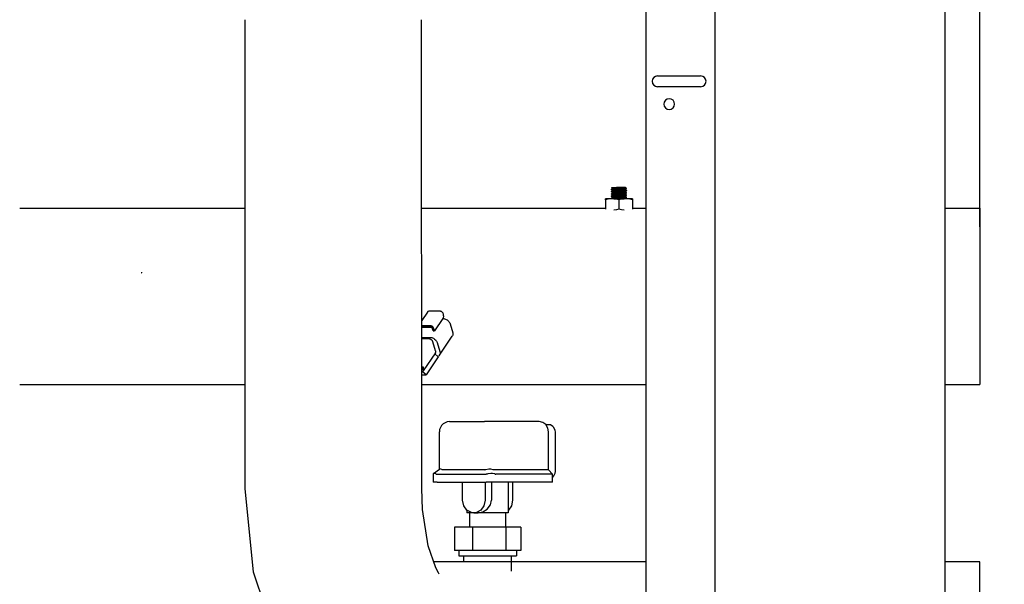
# Model space of a CAD drawing. Extents: x -156717 to 425753, y -51191 to 363295.
# Tile 287 of 502: x 136695 to 137243, y 112310 to 112625. Entities that reach past the tile are written whole.
import ezdxf

# ---------------------------------------------------------------- set-up
doc = ezdxf.new("R2010")
doc.units = 0
doc.header["$LTSCALE"] = 50
doc.layers.get('0').update_dxf_attribs({"linetype": 'CONTINUOUS'})
doc.layers.get('Defpoints').update_dxf_attribs({"linetype": 'CONTINUOUS'})
doc.layers.add('WL570---_TOEVOER', color=3, linetype='CONTINUOUS')
doc.styles.get("Standard").update_dxf_attribs({"font": 'ARIAL.TTF'})
doc.dimstyles.new('ISO-25', dxfattribs={"dimtxt": 2.5, "dimasz": 2.5, "dimexe": 1.25, "dimexo": 0.625, "dimtad": 1, "dimtih": 1, "dimdec": 4, "dimdsep": 46, "dimtxsty": 'Standard', "dimcen": 2.5, "dimadec": 0, "dimazin": 0, "dimtfac": 1, "dimtdec": 4, "dimtmove": 0, "dimatfit": 3, "dimfxl": 0, "dimtvp": 1, "dimtolj": 1, "dimtzin": 0, "dimarcsym": 0})

# ---------------------------------------------------------------- blocks, each defined once
blk = doc.blocks.new('*D159')
at = {"layer": 'Defpoints', "color": 0, "transparency": 16777216}
for p in [(137216.79, 113373.08), (137214.79, 112051.69), (137503.67, 112051.69)]:
    blk.add_point(p, dxfattribs=at)
at = {"layer": 'WL570---_TOEVOER', "color": 0, "lineweight": -2, "transparency": 16777216}
for p, q in [((137248.04, 113373.08), (137566.17, 113373.08)), ((137503.67, 113248.08), (137503.67, 112865.89)), ((137503.67, 112176.69), (137503.67, 112675.66)), ((137246.04, 112051.69), (137566.17, 112051.69))]:
    blk.add_line(p, q, dxfattribs=at)
at = {"layer": 'WL570---_TOEVOER', "color": 0, "transparency": 16777216}
for points in [[(137482.84, 113248.08), (137524.5, 113248.08), (137503.67, 113373.08)], [(137482.84, 112176.69), (137524.5, 112176.69), (137503.67, 112051.69)]]:
    blk.add_solid(points, dxfattribs=at)
at = {"layer": 'WL570---_TOEVOER', "color": 0, "transparency": 16777216, "insert": (137503.67, 112770.77), "char_height": 125, "attachment_point": 5}
blk.add_mtext('\\A1;1321', dxfattribs=at)
blk = doc.blocks.new('*D173')
at = {"layer": 'Defpoints', "color": 0, "transparency": 16777216}
for p in [(137229.41, 113718.57), (135107.6, 113104.68), (137229.41, 112478.13)]:
    blk.add_point(p, dxfattribs=at)
at = {"layer": 'WL570---_TOEVOER', "color": 0, "lineweight": -2, "transparency": 16777216}
for p, q in [((135107.6, 113135.93), (135107.6, 113781.07)), ((137229.41, 112509.38), (137229.41, 113781.07)), ((135232.6, 113718.57), (137104.41, 113718.57))]:
    blk.add_line(p, q, dxfattribs=at)
at = {"layer": 'WL570---_TOEVOER', "color": 0, "transparency": 16777216}
for points in [[(135232.6, 113739.4), (135232.6, 113697.73), (135107.6, 113718.57)], [(137104.41, 113739.4), (137104.41, 113697.73), (137229.41, 113718.57)]]:
    blk.add_solid(points, dxfattribs=at)
at = {"layer": 'WL570---_TOEVOER', "color": 0, "transparency": 16777216, "insert": (136154.15, 113812.61), "char_height": 125, "attachment_point": 5}
blk.add_mtext('\\A1;2122 HT', dxfattribs=at)

msp = doc.modelspace()

# ---------------------------------------------------------------- linework, layer by layer
at = {"color": 3, "linetype": 'Continuous'}
for p, q in [((137209.90915, 113371.37925), (137209.90915, 112132.19862)), ((137209.90915, 113371.37925), (137209.90915, 112132.19862)), ((137043.38486, 113348.07585), (137043.38486, 112132.19862)), ((137081.89048, 112132.19862), (137081.89048, 113348.07585)), ((137049.88582, 112593.46586), (137073.88932, 112593.46586)), ((137073.88932, 112587.46498), (137049.88582, 112587.46498))]:
    msp.add_line(p, q, dxfattribs=at)
at = {"color": 7, "linetype": 'Continuous'}
for p, q in [((136820.19356, 112363.80378), (136820.16811, 112624.77445)), ((136918.50789, 112363.81336), (136918.48244, 112624.78403)), ((137024.19106, 112531.38101), (137024.19106, 112531.40601)), ((137024.19106, 112531.40601), (137024.20515, 112531.40601)), ((137024.22411, 112531.40601), (137024.19106, 112531.38101)), ((137024.19106, 112531.38101), (137024.19222, 112531.37966)), ((137024.20515, 112530.39718), (137024.19106, 112530.38086)), ((137024.19106, 112530.13082), (137024.19106, 112530.38086)), ((137024.19106, 112530.13082), (137024.19106, 112530.38086)), ((137024.19106, 112530.13082), (137024.24749, 112530.16351)), ((137024.20515, 112530.1145), (137024.19106, 112530.13082)), ((137024.20515, 112529.147), (137024.19106, 112529.13068)), ((137024.19106, 112528.88064), (137024.19106, 112529.13068)), ((137024.19106, 112528.88064), (137024.19106, 112529.13068)), ((137024.19106, 112528.88064), (137024.1994, 112528.88318)), ((137024.20515, 112528.86432), (137024.19106, 112528.88064)), ((137024.19222, 112531.37966), (137024.19281, 112531.37898)), ((137024.19281, 112531.37898), (137024.20515, 112531.36468)), ((137024.1994, 112528.88318), (137024.39624, 112528.94315)), ((137024.20515, 112531.36468), (137024.27236, 112531.32574)), ((137024.49509, 112530.56519), (137024.20515, 112530.39718)), ((137024.24782, 112530.41364), (137024.20515, 112530.39718)), ((137024.20515, 112530.1145), (137024.50257, 112529.94216)), ((137024.49509, 112529.315), (137024.20515, 112529.147)), ((137024.24749, 112529.16336), (137024.20515, 112529.147)), ((137024.20515, 112528.86432), (137024.50257, 112528.69198)), ((137024.22411, 112531.40601), (137024.31888, 112531.40601)), ((137024.24749, 112530.16351), (137024.69204, 112530.2291)), ((137024.69204, 112529.22896), (137024.24749, 112529.16336)), ((137024.69301, 112530.47923), (137024.24782, 112530.41364)), ((137024.27236, 112531.32574), (137024.50257, 112531.19234)), ((137024.31841, 112531.40601), (137024.53081, 112531.4048)), ((137024.31888, 112531.40601), (137025.00535, 112531.40601)), ((137024.31888, 112531.40601), (137026.96065, 112531.40601)), ((137024.39624, 112528.94315), (137024.99374, 112529.00583)), ((137024.84284, 112530.76681), (137024.49509, 112530.56519)), ((137024.84284, 112529.51663), (137024.49509, 112529.315)), ((137024.84284, 112528.26645), (137024.49509, 112528.06482)), ((137024.50257, 112531.19234), (137024.85032, 112530.99071)), ((137024.50257, 112529.94216), (137024.85032, 112529.74053)), ((137024.50257, 112528.69198), (137024.85032, 112528.49034)), ((137024.53081, 112531.4048), (137024.76535, 112531.40161)), ((137024.69204, 112530.2291), (137025.53618, 112530.29483)), ((137025.53618, 112529.29469), (137024.69204, 112529.22896)), ((137025.53614, 112530.54487), (137024.69301, 112530.47923)), ((137024.76535, 112531.40161), (137025.00363, 112531.39685)), ((137025.03951, 112530.88093), (137024.84284, 112530.76681)), ((137025.03951, 112529.63075), (137024.84284, 112529.51663)), ((137025.03951, 112528.38057), (137024.84284, 112528.26645)), ((137024.85032, 112530.99071), (137025.03951, 112530.88093)), ((137024.85032, 112529.74053), (137025.03951, 112529.63075)), ((137024.85032, 112528.49034), (137025.03951, 112528.38057)), ((137024.99374, 112529.00583), (137025.91597, 112529.068)), ((137025.00363, 112531.39685), (137025.22969, 112531.39091)), ((137025.00535, 112531.40601), (137026.28844, 112531.40601)), ((137025.07492, 112530.90148), (137025.03951, 112530.88093)), ((137025.07492, 112529.6513), (137025.03951, 112529.63075)), ((137025.07492, 112528.40111), (137025.03951, 112528.38057)), ((137025.07492, 112530.90148), (137025.33799, 112530.96328)), ((137025.07492, 112529.6513), (137025.36494, 112529.71702)), ((137025.07492, 112528.40111), (137025.3655, 112528.46692)), ((137025.22969, 112531.39091), (137025.43483, 112531.38414)), ((137025.33799, 112530.96328), (137025.62467, 112530.99889)), ((137025.36494, 112529.71702), (137026.04562, 112529.78824)), ((137025.3655, 112528.46692), (137026.05802, 112528.5391)), ((137025.43483, 112531.38414), (137025.61483, 112531.37689)), ((137026.70356, 112530.6114), (137025.53614, 112530.54487)), ((137025.53618, 112530.29483), (137026.6944, 112530.36089)), ((137026.6944, 112529.36074), (137025.53618, 112529.29469)), ((137025.61483, 112531.37689), (137025.77026, 112531.36938)), ((137025.62467, 112530.99889), (137026.61096, 112531.05583)), ((137025.77861, 112531.03215), (137025.62467, 112530.99889)), ((137025.77026, 112531.36938), (137025.90497, 112531.36165)), ((137025.92015, 112531.06166), (137025.77861, 112531.03215)), ((137025.90497, 112531.36165), (137026.02494, 112531.3535)), ((137025.91597, 112529.068), (137027.07359, 112529.12999)), ((137027.07359, 112528.12984), (137025.91597, 112528.06785)), ((137026.04804, 112531.08841), (137025.92015, 112531.06166)), ((137026.02494, 112531.3535), (137026.13757, 112531.34434)), ((137026.04562, 112529.78824), (137027.0225, 112529.85945)), ((137026.16466, 112531.11365), (137026.04804, 112531.08841)), ((137026.05802, 112528.5391), (137027.05308, 112528.61127)), ((137026.13757, 112531.34434), (137026.24839, 112531.33328)), ((137026.26996, 112531.13798), (137026.16466, 112531.11365)), ((137026.24839, 112531.33328), (137026.3528, 112531.31982)), ((137026.36154, 112531.16143), (137026.26996, 112531.13798)), ((137026.28844, 112531.40601), (137026.95656, 112531.40601)), ((137026.3528, 112531.31982), (137026.40075, 112531.31198)), ((137026.43818, 112531.18435), (137026.36154, 112531.16143)), ((137026.40075, 112531.31198), (137026.48483, 112531.29301)), ((137026.50104, 112531.20852), (137026.43818, 112531.18435)), ((137026.48483, 112531.29301), (137026.54319, 112531.26537)), ((137026.54119, 112531.23365), (137026.50104, 112531.20852)), ((137026.54319, 112531.26537), (137026.54119, 112531.23365)), ((137026.61096, 112531.05583), (137027.9415, 112531.10992)), ((137026.6944, 112530.36089), (137028.03256, 112530.42673)), ((137028.03256, 112529.42658), (137026.6944, 112529.36074)), ((137028.03308, 112530.67679), (137026.70356, 112530.6114)), ((137028.52987, 112531.39907), (137026.95656, 112531.40601)), ((137027.0225, 112529.85945), (137027.58438, 112529.89506)), ((137027.05308, 112528.61127), (137028.22118, 112528.68345)), ((137027.07359, 112529.12999), (137028.37557, 112529.19285)), ((137028.37557, 112528.1927), (137027.07359, 112528.12984)), ((137027.58438, 112529.89506), (137028.76588, 112529.96628)), ((137027.9415, 112531.10992), (137029.39059, 112531.16104)), ((137028.03256, 112530.42673), (137028.73541, 112530.46013)), ((137028.73541, 112529.45999), (137028.03256, 112529.42658)), ((137028.72868, 112530.70985), (137028.03308, 112530.67679)), ((137028.22118, 112528.68345), (137029.41029, 112528.75562)), ((137028.37557, 112529.19285), (137029.67795, 112529.2557)), ((137029.67795, 112528.25555), (137028.37557, 112528.1927)), ((137029.98335, 112531.38217), (137028.52987, 112531.39907)), ((137030.06362, 112530.77551), (137028.72868, 112530.70985)), ((137028.73541, 112530.46013), (137030.07377, 112530.526)), ((137030.07377, 112529.52585), (137028.73541, 112529.45999)), ((137028.76588, 112529.96628), (137029.89881, 112530.03749)), ((137029.39059, 112531.16104), (137030.73292, 112531.21001)), ((137029.41029, 112528.75562), (137029.95685, 112528.79123)), ((137029.67795, 112529.2557), (137030.85278, 112529.31858)), ((137030.85278, 112528.31843), (137029.67795, 112528.25555)), ((137029.89881, 112530.03749), (137030.83958, 112530.10871)), ((137029.95685, 112528.79123), (137030.88328, 112528.86245)), ((137031.15168, 112531.3582), (137029.98335, 112531.38217)), ((137031.21555, 112530.84107), (137030.06362, 112530.77551)), ((137030.07377, 112530.526), (137031.22448, 112530.5916)), ((137031.22448, 112529.59146), (137030.07377, 112529.52585)), ((137030.73292, 112531.21001), (137031.67799, 112531.2547)), ((137030.83958, 112530.10871), (137031.46897, 112530.17992)), ((137030.85278, 112529.31858), (137031.78329, 112529.38149)), ((137031.78329, 112528.38134), (137030.85278, 112528.31843)), ((137030.88328, 112528.86245), (137031.49278, 112528.93366)), ((137031.87343, 112531.32907), (137031.15168, 112531.3582)), ((137032.06109, 112530.90646), (137031.21555, 112530.84107)), ((137031.22368, 112528.09119), (137032.06817, 112528.15676)), ((137031.22448, 112530.5916), (137032.06966, 112530.65727)), ((137032.06966, 112529.65713), (137031.22448, 112529.59146)), ((137031.46897, 112530.17992), (137031.69041, 112530.2353)), ((137031.49278, 112528.93366), (137031.69041, 112528.98511)), ((137031.67799, 112531.2547), (137032.07241, 112531.2957)), ((137031.69041, 112530.2353), (137031.72582, 112530.25584)), ((137031.69041, 112528.98511), (137031.72582, 112529.00566)), ((137031.72582, 112530.25584), (137031.91501, 112530.36562)), ((137031.9225, 112530.14172), (137031.72582, 112530.25584)), ((137031.72582, 112529.00566), (137031.91501, 112529.11544)), ((137031.9225, 112528.89154), (137031.72582, 112529.00566)), ((137031.78329, 112529.38149), (137032.37116, 112529.44354)), ((137032.37116, 112528.44339), (137031.78329, 112528.38134)), ((137032.07386, 112531.30412), (137031.87343, 112531.32907)), ((137031.91501, 112530.36562), (137032.26276, 112530.56725)), ((137031.91501, 112529.11544), (137032.26276, 112529.31707)), ((137032.27024, 112529.94009), (137031.9225, 112530.14172)), ((137032.27024, 112528.68991), (137031.9225, 112528.89154)), ((137032.51702, 112530.97303), (137032.06109, 112530.90646)), ((137032.06817, 112528.15676), (137032.51737, 112528.22272)), ((137032.06966, 112530.65727), (137032.51799, 112530.72327)), ((137032.51799, 112529.72312), (137032.06966, 112529.65713)), ((137032.07241, 112531.2957), (137032.07386, 112531.30412)), ((137032.27024, 112531.19028), (137032.07387, 112531.30412)), ((137032.26276, 112530.56725), (137032.56018, 112530.73959)), ((137032.26276, 112529.31707), (137032.56018, 112529.48941)), ((137032.26276, 112528.06689), (137032.56018, 112528.23923)), ((137032.56018, 112531.02227), (137032.27024, 112531.19028)), ((137032.56018, 112529.77209), (137032.27024, 112529.94009)), ((137032.56018, 112528.52191), (137032.27024, 112528.68991)), ((137032.37116, 112529.44354), (137032.56018, 112529.48941)), ((137032.56596, 112528.50304), (137032.37116, 112528.44339)), ((137032.57428, 112531.00595), (137032.51702, 112530.97303)), ((137032.51737, 112528.22272), (137032.56018, 112528.23923)), ((137032.51799, 112530.72327), (137032.56018, 112530.73959)), ((137032.57428, 112529.75577), (137032.51799, 112529.72312)), ((137032.56018, 112531.02227), (137032.57428, 112531.00595)), ((137032.56018, 112530.73959), (137032.57428, 112530.75591)), ((137032.56018, 112529.77209), (137032.57428, 112529.75577)), ((137032.56018, 112529.48941), (137032.57428, 112529.50573)), ((137032.56018, 112528.52191), (137032.57428, 112528.50559)), ((137032.56018, 112528.23923), (137032.57428, 112528.25555)), ((137032.57428, 112528.50559), (137032.56596, 112528.50304)), ((137032.57428, 112530.75591), (137032.57428, 112531.00595)), ((137032.57428, 112530.75591), (137032.57428, 112531.00595)), ((137032.57428, 112529.50573), (137032.57428, 112529.75577)), ((137032.57428, 112529.50573), (137032.57428, 112529.75577)), ((137032.57428, 112528.25555), (137032.57428, 112528.50559)), ((137032.57428, 112528.25555), (137032.57428, 112528.50559)), ((137023.76041, 112525.05508), (137020.89884, 112525.05508)), ((137020.89884, 112524.55501), (137020.89884, 112525.05508)), ((137022.34092, 112524.87768), (137020.89884, 112524.55501)), ((137020.89884, 112524.55501), (137020.89884, 112519.25504)), ((137023.76041, 112525.05508), (137022.34092, 112524.87768)), ((137025.5211, 112525.05508), (137023.76041, 112525.05508)), ((137024.20515, 112527.89682), (137024.19106, 112527.8805)), ((137024.19106, 112527.63046), (137024.19106, 112527.8805)), ((137024.19106, 112527.63046), (137024.19106, 112527.8805)), ((137024.19106, 112527.63046), (137024.24826, 112527.66337)), ((137024.20515, 112527.61414), (137024.19106, 112527.63046)), ((137024.20515, 112526.64664), (137024.19106, 112526.63031)), ((137024.19106, 112526.38028), (137024.19106, 112526.63031)), ((137024.19106, 112526.38028), (137024.19106, 112526.63031)), ((137024.19106, 112526.38028), (137024.24801, 112526.41311)), ((137024.20515, 112526.36395), (137024.19106, 112526.38028)), ((137024.19106, 112525.38013), (137024.20515, 112525.39645)), ((137024.19106, 112525.05508), (137024.19106, 112525.38013)), ((137024.49509, 112528.06482), (137024.20515, 112527.89682)), ((137024.39624, 112527.94301), (137024.20515, 112527.89682)), ((137024.20515, 112527.61414), (137024.50257, 112527.4418)), ((137024.49509, 112526.81464), (137024.20515, 112526.64664)), ((137024.24826, 112526.66322), (137024.20515, 112526.64664)), ((137024.20515, 112526.36395), (137024.50257, 112526.19161)), ((137024.49509, 112525.56446), (137024.20515, 112525.39645)), ((137024.20515, 112525.39645), (137024.54327, 112525.46228)), ((137024.24801, 112526.41311), (137024.69897, 112526.47925)), ((137024.24826, 112527.66337), (137024.70368, 112527.7299)), ((137024.70368, 112526.72975), (137024.24826, 112526.66322)), ((137024.99374, 112528.00569), (137024.39624, 112527.94301)), ((137024.84284, 112527.01627), (137024.49509, 112526.81464)), ((137024.84284, 112525.76608), (137024.49509, 112525.56446)), ((137024.50257, 112527.4418), (137024.85032, 112527.24016)), ((137024.50257, 112526.19161), (137024.85032, 112525.98998)), ((137024.54327, 112525.46228), (137025.32707, 112525.53015)), ((137024.69897, 112526.47925), (137025.54452, 112526.54482)), ((137024.70368, 112527.7299), (137025.54787, 112527.79522)), ((137025.54787, 112526.79508), (137024.70368, 112526.72975)), ((137025.03951, 112527.13039), (137024.84284, 112527.01627)), ((137025.03951, 112525.8802), (137024.84284, 112525.76608)), ((137024.85032, 112527.24016), (137025.03951, 112527.13039)), ((137024.85032, 112525.98998), (137025.03951, 112525.8802)), ((137025.91597, 112528.06785), (137024.99374, 112528.00569)), ((137025.07492, 112527.15093), (137025.03951, 112527.13039)), ((137025.07492, 112525.90075), (137025.03951, 112525.8802)), ((137025.07492, 112527.15093), (137025.11571, 112527.16776)), ((137025.07492, 112525.90075), (137025.44198, 112525.97687)), ((137025.11571, 112527.16776), (137025.54866, 112527.23994)), ((137025.32707, 112525.53015), (137026.46296, 112525.59802)), ((137025.44198, 112525.97687), (137026.18431, 112526.04904)), ((137025.5211, 112525.05508), (137031.24423, 112525.05508)), ((137026.94052, 112524.87769), (137025.5211, 112525.05508)), ((137025.54452, 112526.54482), (137026.7124, 112526.61127)), ((137025.54787, 112527.79522), (137026.70533, 112527.86109)), ((137026.70533, 112526.86094), (137025.54787, 112526.79508)), ((137025.54866, 112527.23994), (137026.35043, 112527.31211)), ((137026.18431, 112526.04904), (137027.21274, 112526.12122)), ((137026.35043, 112527.31211), (137027.41669, 112527.38429)), ((137026.46296, 112525.59802), (137027.82002, 112525.66589)), ((137026.70533, 112527.86109), (137028.03785, 112527.92662)), ((137028.03785, 112526.92647), (137026.70533, 112526.86094)), ((137026.7124, 112526.61127), (137028.03939, 112526.67651)), ((137028.38267, 112524.55501), (137026.94052, 112524.87769)), ((137027.21274, 112526.12122), (137028.39344, 112526.19339)), ((137027.41669, 112527.38429), (137028.60867, 112527.45646)), ((137027.82002, 112525.66589), (137029.2419, 112525.73375)), ((137028.03785, 112527.92662), (137028.72855, 112527.95944)), ((137028.72855, 112526.9593), (137028.03785, 112526.92647)), ((137028.03939, 112526.67651), (137028.7276, 112526.70921)), ((137029.82475, 112524.87768), (137028.38267, 112524.55501)), ((137028.38267, 112524.55501), (137028.38267, 112519.25504)), ((137028.39344, 112526.19339), (137029.57273, 112526.26557)), ((137028.60867, 112527.45646), (137029.77123, 112527.52864)), ((137028.7276, 112526.70921), (137030.05849, 112526.77466)), ((137028.72855, 112527.95944), (137030.05566, 112528.0247)), ((137030.05566, 112527.02455), (137028.72855, 112526.9593)), ((137029.2419, 112525.73375), (137030.56477, 112525.80162)), ((137029.57273, 112526.26557), (137030.59714, 112526.33774)), ((137029.77123, 112527.52864), (137030.75308, 112527.60082)), ((137031.24423, 112525.05508), (137029.82475, 112524.87768)), ((137030.05566, 112528.0247), (137031.22368, 112528.09119)), ((137031.22368, 112527.09104), (137030.05566, 112527.02455)), ((137030.05849, 112526.77466), (137031.21818, 112526.84065)), ((137030.56477, 112525.80162), (137031.63622, 112525.86949)), ((137030.59714, 112526.33774), (137031.33335, 112526.40992)), ((137030.75308, 112527.60082), (137031.42644, 112527.67299)), ((137031.21818, 112526.84065), (137032.06229, 112526.90599)), ((137032.06817, 112527.15662), (137031.22368, 112527.09104)), ((137033.00493, 112525.05508), (137031.24423, 112525.05508)), ((137031.33335, 112526.40992), (137031.68555, 112526.4821)), ((137031.42644, 112527.67299), (137031.69041, 112527.73493)), ((137031.63622, 112525.86949), (137032.33281, 112525.93736)), ((137031.68555, 112526.4821), (137031.69041, 112526.48475)), ((137031.69041, 112527.73493), (137031.72582, 112527.75548)), ((137031.69041, 112526.48475), (137031.72582, 112526.5053)), ((137031.72582, 112527.75548), (137031.91501, 112527.86525)), ((137031.9225, 112527.64136), (137031.72582, 112527.75548)), ((137031.72582, 112526.5053), (137031.91501, 112526.61507)), ((137031.9225, 112526.39118), (137031.72582, 112526.5053)), ((137031.91501, 112527.86525), (137032.26276, 112528.06689)), ((137031.91501, 112526.61507), (137032.26276, 112526.81671)), ((137032.27024, 112527.43973), (137031.9225, 112527.64136)), ((137032.27024, 112526.18955), (137031.9225, 112526.39118)), ((137032.06229, 112526.90599), (137032.51716, 112526.97248)), ((137032.51737, 112527.22258), (137032.06817, 112527.15662)), ((137032.26276, 112526.81671), (137032.56018, 112526.98905)), ((137032.56018, 112527.27173), (137032.27024, 112527.43973)), ((137032.56018, 112526.02154), (137032.27024, 112526.18955)), ((137032.33281, 112525.93736), (137032.56547, 112526.00275)), ((137032.51716, 112526.97248), (137032.56018, 112526.98905)), ((137032.57428, 112527.2554), (137032.51737, 112527.22258)), ((137032.56018, 112527.27173), (137032.57428, 112527.2554)), ((137032.56018, 112526.98905), (137032.57428, 112527.00537)), ((137032.56018, 112526.02154), (137032.57428, 112526.00522)), ((137032.56547, 112526.00275), (137032.57428, 112526.00522)), ((137032.57428, 112527.00537), (137032.57428, 112527.2554)), ((137032.57428, 112527.00537), (137032.57428, 112527.2554)), ((137032.57428, 112525.75519), (137032.57428, 112526.00522)), ((137032.57428, 112525.75519), (137032.57428, 112526.00522)), ((137032.57428, 112525.05508), (137032.57428, 112525.75519)), ((137032.57428, 112525.05508), (137032.57428, 112525.75519)), ((137035.86649, 112525.05508), (137033.00493, 112525.05508)), ((137034.42435, 112524.87769), (137033.00493, 112525.05508)), ((137035.86649, 112524.55501), (137034.42435, 112524.87769)), ((137035.86649, 112525.05508), (137035.86649, 112524.55501)), ((137035.86649, 112524.55501), (137035.86649, 112519.25504)), ((136694.56027, 112519.90513), (136820.17834, 112519.90513)), ((136918.49267, 112519.90513), (137020.89884, 112519.90513)), ((137026.94052, 112518.93236), (137025.5211, 112518.75497)), ((137028.38267, 112519.25504), (137026.94052, 112518.93236)), ((137029.82475, 112518.93237), (137028.38267, 112519.25504)), ((137031.24423, 112518.75497), (137029.82475, 112518.93237)), ((137035.86649, 112519.90513), (137043.38486, 112519.90513)), ((137209.90915, 112519.90513), (137229.41199, 112519.90513)), ((137229.41199, 112519.90513), (137229.41199, 112500.90236)), ((137229.41199, 112500.90236), (137229.41199, 112470.74797)), ((136762.50179, 112483.74689), (136762.56607, 112483.80239)), ((136762.56607, 112483.80239), (136762.62404, 112483.93849)), ((136762.62404, 112483.93849), (136762.64351, 112484.13984)), ((137229.41199, 112470.74797), (137229.41199, 112440.59357)), ((136922.16973, 112462.3509), (136921.94577, 112462.24464)), ((136922.42733, 112462.40521), (136922.16973, 112462.3509)), ((136922.56527, 112462.41206), (136922.42733, 112462.40521)), ((136928.81506, 112462.41206), (136922.56527, 112462.41206)), ((136928.9571, 112462.40521), (136928.81506, 112462.41206)), ((136929.24722, 112462.3509), (136928.9571, 112462.40521)), ((136929.5348, 112462.24464), (136929.24722, 112462.3509)), ((136921.69789, 112462.00468), (136918.49877, 112457.28939)), ((136921.76523, 112462.09108), (136921.69788, 112462.00467)), ((136921.94577, 112462.24464), (136921.76523, 112462.09108)), ((136930.27626, 112458.38944), (136925.58321, 112451.47217)), ((136929.80727, 112462.09108), (136929.5348, 112462.24464)), ((136929.93408, 112461.99859), (136929.80727, 112462.09108)), ((136930.16192, 112461.78723), (136929.93408, 112461.99859)), ((136930.34724, 112461.54857), (136930.16192, 112461.78723)), ((136930.46398, 112458.66613), (136930.27626, 112458.38944)), ((136930.27626, 112458.38944), (136930.75175, 112458.35687)), ((136930.48194, 112461.29303), (136930.34724, 112461.54857)), ((136930.68461, 112459.83556), (136930.46398, 112458.66613)), ((136930.52838, 112461.1624), (136930.48194, 112461.29303)), ((136930.6443, 112460.77516), (136930.52838, 112461.1624)), ((136930.68942, 112460.58147), (136930.6443, 112460.77516)), ((136930.68461, 112459.83556), (136930.71245, 112460.04467)), ((136930.71455, 112460.37071), (136930.68942, 112460.58147)), ((136930.71245, 112460.04467), (136930.71921, 112460.26216)), ((136930.71921, 112460.26216), (136930.71455, 112460.37071)), ((136930.75175, 112458.35687), (136931.23612, 112458.25989)), ((136931.23612, 112458.25989), (136931.71854, 112458.10067)), ((136931.71854, 112458.10067), (136932.18824, 112457.88277)), ((136932.18824, 112457.88277), (136932.63473, 112457.61105)), ((136932.63473, 112457.61105), (136932.84613, 112457.45686)), ((136932.84613, 112457.45686), (136933.23933, 112457.11614)), ((136933.23933, 112457.11614), (136933.58583, 112456.73872)), ((136923.37112, 112454.38803), (136918.49906, 112454.38803)), ((136923.55816, 112453.7632), (136918.49912, 112453.7632)), ((136919.04592, 112453.409), (136918.63861, 112453.409)), ((136919.28622, 112453.7632), (136919.04592, 112453.409)), ((136924.26513, 112453.409), (136919.04592, 112453.409)), ((136920.16038, 112453.409), (136920.05435, 112453.7632)), ((136923.51315, 112454.38118), (136923.37112, 112454.38803)), ((136923.80327, 112454.32686), (136923.51315, 112454.38118)), ((136923.72384, 112453.74504), (136923.55816, 112453.7632)), ((136923.89077, 112453.69163), (136923.72384, 112453.74504)), ((136924.09085, 112454.22061), (136923.80327, 112454.32686)), ((136924.04923, 112453.60606), (136923.89077, 112453.69163)), ((136924.12238, 112453.55271), (136924.04923, 112453.60606)), ((136924.36333, 112454.06705), (136924.09085, 112454.22061)), ((136924.25119, 112453.42874), (136924.12238, 112453.55271)), ((136924.26513, 112453.409), (136924.25119, 112453.42874)), ((136924.3506, 112453.2879), (136924.26513, 112453.409)), ((136924.41482, 112453.13837), (136924.3506, 112453.2879)), ((136924.49014, 112453.97455), (136924.36333, 112454.06705)), ((136924.91359, 112451.47217), (136924.41482, 112453.13837)), ((136924.71797, 112453.7632), (136924.49014, 112453.97455)), ((136924.90329, 112453.52454), (136924.71797, 112453.7632)), ((136925.038, 112453.269), (136924.90329, 112453.52454)), ((136924.91359, 112451.47217), (136925.58321, 112451.47217)), ((136925.08444, 112453.13837), (136925.038, 112453.269)), ((136925.58321, 112451.47217), (136925.08444, 112453.13837)), ((136933.58583, 112456.73872), (136933.8779, 112456.33304)), ((136933.8779, 112456.33304), (136934.10901, 112455.90816)), ((136934.10901, 112455.90816), (136934.27401, 112455.47358)), ((136934.27401, 112455.47358), (136935.77032, 112450.47496)), ((136918.49969, 112447.87519), (136923.14282, 112447.87519)), ((136922.49938, 112447.04208), (136918.49977, 112447.04208)), ((136922.64854, 112447.03639), (136922.49938, 112447.04208)), ((136922.95299, 112446.9911), (136922.64854, 112447.03639)), ((136923.25868, 112446.90175), (136922.95299, 112446.9911)), ((136923.14282, 112447.87519), (136923.61831, 112447.84262)), ((136923.55725, 112446.77077), (136923.25868, 112446.90175)), ((136923.84058, 112446.60175), (136923.55725, 112446.77077)), ((136923.61831, 112447.84262), (136924.10268, 112447.74564)), ((136923.97409, 112446.50437), (136923.84058, 112446.60175)), ((136924.22024, 112446.28721), (136923.97409, 112446.50437)), ((136924.10268, 112447.74564), (136924.5851, 112447.58643)), ((136924.43305, 112446.04519), (136924.22024, 112446.28721)), ((136924.60672, 112445.78491), (136924.43305, 112446.04519)), ((136924.5851, 112447.58643), (136925.0548, 112447.36852)), ((136925.0548, 112447.36852), (136925.50129, 112447.0968)), ((136925.50129, 112447.0968), (136925.71269, 112446.94262)), ((136925.71269, 112446.94262), (136926.10588, 112446.60189)), ((136926.10588, 112446.60189), (136926.45239, 112446.22447)), ((136926.45239, 112446.22447), (136926.74446, 112445.81879)), ((136928.40873, 112437.9954), (136935.54217, 112448.50965)), ((136935.71903, 112448.8324), (136935.52982, 112448.49167)), ((136935.52982, 112448.49167), (136935.54216, 112448.50964)), ((136935.83957, 112449.20981), (136935.71903, 112448.8324)), ((136935.77032, 112450.47496), (136935.86551, 112450.04037)), ((136935.88877, 112449.61549), (136935.83957, 112449.20981)), ((136935.86551, 112450.04037), (136935.88877, 112449.61549)), ((136924.73652, 112445.51347), (136924.60672, 112445.78491)), ((136924.7838, 112445.37588), (136924.73652, 112445.51347)), ((136926.28012, 112440.37726), (136924.7838, 112445.37588)), ((136926.31443, 112440.24335), (136926.28012, 112440.37726)), ((136926.74446, 112445.81879), (136926.97557, 112445.39391)), ((136926.97557, 112445.39391), (136927.14056, 112444.95933)), ((136927.14056, 112444.95933), (136928.63688, 112439.96071)), ((137229.41199, 112440.59357), (137229.41199, 112421.5908)), ((136926.14975, 112439.25423), (136919.39175, 112429.29336)), ((136927.72407, 112437.04485), (136920.96607, 112427.08398)), ((136927.47706, 112437.25093), (136925.76161, 112438.68214)), ((136926.14975, 112439.25424), (136926.22214, 112439.37732)), ((136926.22214, 112439.37732), (136926.27061, 112439.48767)), ((136926.27061, 112439.48767), (136926.33284, 112439.7249)), ((136926.34758, 112439.97898), (136926.31443, 112440.24335)), ((136926.33284, 112439.7249), (136926.34758, 112439.97898)), ((136927.83871, 112437.4409), (136927.47706, 112437.25093)), ((136927.72407, 112437.04485), (136927.47706, 112437.25093)), ((136928.14874, 112437.68676), (136927.83871, 112437.4409)), ((136928.40872, 112437.99539), (136928.14874, 112437.68676)), ((136928.58777, 112438.32323), (136928.40872, 112437.99539)), ((136928.70703, 112438.69972), (136928.58777, 112438.32323)), ((136928.63688, 112439.96071), (136928.73186, 112439.52764)), ((136928.75541, 112439.10418), (136928.70703, 112438.69972)), ((136928.73186, 112439.52764), (136928.75541, 112439.10418)), ((136919.05026, 112430.82377), (136918.50143, 112430.01483)), ((136919.07517, 112430.86279), (136919.05026, 112430.82377)), ((136919.15566, 112431.04122), (136919.07517, 112430.86279)), ((136919.14804, 112431.66605), (136919.52212, 112430.41639)), ((136919.14804, 112431.66605), (136919.19265, 112431.44905)), ((136919.19522, 112431.23864), (136919.15566, 112431.04122)), ((136919.19265, 112431.44905), (136919.19522, 112431.23864)), ((136919.39175, 112429.29337), (136919.46414, 112429.41644)), ((136919.46414, 112429.41644), (136919.51261, 112429.5268)), ((136919.51261, 112429.5268), (136919.57484, 112429.76402)), ((136919.55643, 112430.28248), (136919.52212, 112430.41639)), ((136919.58958, 112430.0181), (136919.55643, 112430.28248)), ((136919.57484, 112429.76402), (136919.58958, 112430.0181)), ((136918.50172, 112427.08398), (136920.96607, 112427.08398)), ((136918.83816, 112428.85931), (136918.95445, 112428.91202)), ((136920.96607, 112427.08398), (136918.83816, 112428.85931)), ((136918.95445, 112428.91202), (136919.16267, 112429.04622)), ((136919.16267, 112429.04622), (136919.33404, 112429.21582)), ((136919.33404, 112429.21582), (136919.39175, 112429.29337)), ((136694.56027, 112421.5908), (136820.18792, 112421.5908)), ((136918.50225, 112421.5908), (137043.38486, 112421.5908)), ((137209.90915, 112421.5908), (137229.41199, 112421.5908)), ((136928.48297, 112396.52707), (136928.34155, 112395.23696)), ((136929.57525, 112398.85127), (136928.48297, 112396.52707)), ((136930.46664, 112399.76044), (136929.57525, 112398.85127)), ((136932.68996, 112400.8494), (136930.46664, 112399.76044)), ((136933.90458, 112400.9878), (136932.68996, 112400.8494)), ((136933.90458, 112400.9878), (136953.54678, 112400.9878)), ((136933.90458, 112400.9878), (136953.54678, 112400.9878)), ((136964.32842, 112400.9878), (136953.54678, 112400.9878)), ((136983.97061, 112400.9878), (136964.32842, 112400.9878)), ((136985.93522, 112400.55004), (136983.97061, 112400.9878)), ((136987.60073, 112399.30342), (136985.93522, 112400.55004)), ((136988.71358, 112397.43771), (136987.60073, 112399.30342)), ((136989.3793, 112399.23754), (136987.64002, 112399.23754)), ((136989.10437, 112395.23696), (136988.71358, 112397.43771)), ((136990.17399, 112399.13724), (136989.3793, 112399.23754)), ((136991.60597, 112398.36474), (136990.17399, 112399.13724)), ((136992.17146, 112397.73128), (136991.60597, 112398.36474)), ((136992.86106, 112396.12717), (136992.17146, 112397.73128)), ((136928.34155, 112374.6175), (136928.34155, 112395.23696)), ((136989.10437, 112374.2339), (136989.10437, 112395.23696)), ((136992.9506, 112395.23696), (136992.86106, 112396.12717)), ((136992.9506, 112373.23375), (136992.9506, 112395.23696)), ((136925.02488, 112372.11713), (136928.34155, 112374.58608)), ((136928.34155, 112374.58608), (136928.38376, 112374.6175)), ((136928.69421, 112374.63622), (136928.37552, 112374.61137)), ((136929.67635, 112374.37022), (136928.69421, 112374.63622)), ((136954.29208, 112374.37022), (136955.95399, 112374.63622)), ((136955.95399, 112374.63622), (136956.75156, 112374.63622)), ((136956.75156, 112374.63622), (136958.09222, 112374.37022)), ((136925.01665, 112372.111), (136924.98267, 112372.04352)), ((136924.98268, 112372.04329), (136924.98268, 112371.86985)), ((136924.98268, 112371.86985), (136924.98268, 112367.23288)), ((136925.33533, 112372.13586), (136925.01665, 112372.111)), ((136926.31748, 112371.86985), (136925.33533, 112372.13586)), ((136926.31748, 112371.86985), (136926.59174, 112371.79342)), ((136926.59174, 112371.79342), (136926.87948, 112371.7484)), ((136926.87948, 112371.7484), (136927.18037, 112371.73353)), ((136927.18037, 112371.73353), (136954.41159, 112371.73353)), ((136929.67635, 112374.37022), (136929.95062, 112374.29378)), ((136929.95062, 112374.29378), (136930.23836, 112374.24876)), ((136930.23836, 112374.24876), (136930.53924, 112374.2339)), ((136953.30633, 112374.2339), (136930.53924, 112374.2339)), ((136953.30633, 112374.2339), (136953.62061, 112374.24876)), ((136953.62061, 112374.24876), (136953.94893, 112374.29378)), ((136953.94893, 112374.29378), (136954.29208, 112374.37022)), ((136954.72587, 112371.7484), (136954.41159, 112371.73353)), ((136955.05419, 112371.79342), (136954.72587, 112371.7484)), ((136955.39734, 112371.86985), (136955.05419, 112371.79342)), ((136957.05925, 112372.13586), (136955.39734, 112371.86985)), ((136957.85682, 112372.13586), (136957.05925, 112372.13586)), ((136959.19748, 112371.86985), (136957.85682, 112372.13586)), ((136958.09222, 112374.37022), (136958.31629, 112374.29378)), ((136958.31629, 112374.29378), (136958.51198, 112374.24876)), ((136958.51198, 112374.24876), (136958.68053, 112374.2339)), ((136989.10437, 112374.2339), (136958.68053, 112374.2339)), ((136959.19748, 112371.86985), (136959.42155, 112371.79342)), ((136959.42155, 112371.79342), (136959.61724, 112371.7484)), ((136959.61724, 112371.7484), (136959.78579, 112371.73353)), ((136991.33644, 112371.73353), (136959.78579, 112371.73353)), ((136991.33644, 112371.73353), (136989.10437, 112374.2339)), ((136991.33644, 112367.23288), (136991.33644, 112371.73353)), ((136991.33644, 112369.96057), (136991.60597, 112370.10597)), ((136991.60597, 112370.10597), (136992.17146, 112370.73943)), ((136992.17146, 112370.73943), (136992.86106, 112372.34354)), ((136992.86106, 112372.34354), (136992.9506, 112373.23375)), ((136824.73452, 112317.1738), (136820.19356, 112363.80378)), ((136918.9686, 112352.10369), (136918.50789, 112363.81336)), ((136927.18037, 112367.23288), (136924.98263, 112367.23288)), ((136927.18037, 112367.23288), (136954.41159, 112367.23288)), ((136941.30704, 112357.23142), (136941.30704, 112367.23288)), ((136953.80662, 112367.23288), (136953.80662, 112357.23142)), ((136959.78579, 112367.23288), (136954.41159, 112367.23288)), ((136957.35645, 112367.23288), (136957.35645, 112357.23142)), ((136966.72081, 112367.23288), (136959.78579, 112367.23288)), ((136966.72081, 112367.23288), (136966.72081, 112350.2304)), ((136969.13122, 112367.23288), (136966.72081, 112367.23288)), ((136991.33644, 112367.23288), (136969.13122, 112367.23288)), ((136969.13122, 112367.23288), (136969.13122, 112357.23142)), ((136941.92597, 112354.19379), (136941.30704, 112357.23142)), ((136943.66015, 112351.7578), (136941.92597, 112354.19379)), ((136953.1877, 112354.19379), (136951.45351, 112351.7578)), ((136953.80662, 112357.23142), (136953.1877, 112354.19379)), ((136955.02582, 112352.34122), (136956.76564, 112354.67302)), ((136956.76564, 112354.67302), (136957.35645, 112357.23142)), ((136968.51229, 112354.19379), (136966.77811, 112351.7578)), ((136969.13122, 112357.23142), (136968.51229, 112354.19379)), ((136922.17159, 112331.91822), (136918.9686, 112352.10369)), ((136946.16612, 112350.40593), (136943.66015, 112351.7578)), ((136943.71745, 112351.72689), (136943.71745, 112350.2304)), ((136945.21767, 112350.2304), (136943.71746, 112350.2304)), ((136945.21767, 112350.2304), (136945.21767, 112342.22923)), ((136947.55683, 112350.2304), (136945.21767, 112350.2304)), ((136947.55683, 112350.2304), (136946.16612, 112350.40593)), ((136948.94754, 112350.40593), (136947.55683, 112350.2304)), ((136947.55683, 112350.2304), (136950.03581, 112350.2304)), ((136951.45351, 112351.7578), (136948.94754, 112350.40593)), ((136950.03581, 112350.2304), (136952.56679, 112350.76196)), ((136965.22059, 112350.2304), (136950.03581, 112350.2304)), ((136952.56679, 112350.76196), (136955.02582, 112352.34122)), ((136965.22059, 112350.2304), (136965.22059, 112342.22923)), ((136966.7208, 112350.2304), (136965.22059, 112350.2304)), ((136966.77811, 112351.7578), (136966.72081, 112351.72689)), ((136936.77029, 112342.22923), (136936.77029, 112329.22734)), ((136946.89192, 112342.22923), (136936.77029, 112342.22923)), ((136965.34076, 112342.22923), (136946.89192, 112342.22923)), ((136946.89192, 112342.22923), (136946.89192, 112329.22734)), ((136973.66797, 112342.22923), (136965.34076, 112342.22923)), ((136965.34076, 112342.22923), (136965.34076, 112329.22734)), ((136973.66797, 112342.22923), (136973.66797, 112329.22734)), ((136926.36265, 112319.66527), (136922.17159, 112331.91822)), ((136941.83111, 112329.22734), (136936.77029, 112329.22734)), ((136939.2168, 112329.22734), (136939.2168, 112326.2269)), ((136939.21706, 112326.2269), (136942.21723, 112326.2269)), ((136946.89192, 112329.22734), (136941.83111, 112329.22734)), ((136941.9972, 112322.87641), (136941.9972, 112326.2269)), ((136941.9972, 112322.87641), (136941.9972, 112326.2269)), ((136942.21723, 112326.2269), (136943.55663, 112326.2269)), ((136943.55663, 112326.2269), (136943.61238, 112326.2269)), ((136943.61238, 112326.2269), (136943.71746, 112326.2269)), ((136943.71746, 112326.2269), (136948.00755, 112326.2269)), ((136956.11634, 112329.22734), (136946.89192, 112329.22734)), ((136948.00755, 112326.2269), (136960.40245, 112326.2269)), ((136965.34076, 112329.22734), (136956.11634, 112329.22734)), ((136960.40245, 112326.2269), (136966.7208, 112326.2269)), ((136969.50436, 112329.22734), (136965.34076, 112329.22734)), ((136966.7208, 112326.2269), (136966.82588, 112326.2269)), ((136966.82588, 112326.2269), (136968.03506, 112326.2269)), ((136968.03506, 112326.2269), (136968.22103, 112326.2269)), ((136968.22103, 112326.2269), (136971.2212, 112326.2269)), ((136968.44106, 112317.72566), (136968.44106, 112326.2269)), ((136968.44106, 112317.72566), (136968.44106, 112326.2269)), ((136971.22146, 112329.22734), (136969.50436, 112329.22734)), ((136971.22146, 112329.22734), (136971.22146, 112326.2269)), ((136973.66797, 112329.22734), (136971.22146, 112329.22734)), ((136968.44106, 112322.87641), (136925.26429, 112322.87641)), ((136968.44106, 112322.87641), (136925.26429, 112322.87641)), ((137004.42012, 112322.87641), (136968.44106, 112322.87641)), ((137004.42012, 112322.87641), (136968.44106, 112322.87641)), ((137024.37756, 112322.87641), (137004.42012, 112322.87641)), ((137024.37756, 112322.87641), (137004.42012, 112322.87641)), ((137043.38486, 112322.87641), (137024.37756, 112322.87641)), ((137043.38486, 112322.87641), (137024.37756, 112322.87641)), ((137229.41199, 112322.87641), (137209.90915, 112322.87641)), ((137229.41199, 112322.87641), (137209.90915, 112322.87641)), ((137229.41199, 112304.36824), (137229.41199, 112322.87641)), ((136839.96332, 112272.65781), (136824.73452, 112317.1738)), ((136927.8547, 112316.86354), (136926.36265, 112319.66527)), ((136928.31436, 112316.1477), (136927.8547, 112316.86354))]:
    msp.add_line(p, q, dxfattribs=at)
at = {"color": 3, "linetype": 'Continuous'}
for centre, start, end in [((137049.88582, 112590.46542), 90, 270), ((137073.88932, 112590.46542), 270, 90), ((137056.38677, 112577.76357), 90, 270), ((137056.38677, 112577.76357), 270, 90)]:
    msp.add_arc(centre, 3.00044, start, end, dxfattribs=at)

# ---------------------------------------------------------------- dimensions: what is measured, and where the dimension line sits
at = {"layer": 'WL570---_TOEVOER'}
dim = msp.add_linear_dim(base=(137229.41199, 113718.56511), p1=(135107.6027, 113104.68397), p2=(137229.41199, 112478.13366), text='<> HT', dimstyle='ISO-25', override={"dimscale": 50, "dimdec": 0}, dxfattribs=at)
dim.commit()
dim.dimension.update_dxf_attribs({"geometry": '*D173', "text_midpoint": (136154.14915, 113718.56511), "dimtype": 160})
dim = msp.add_linear_dim(base=(137503.66951, 112051.68688), p1=(137216.79477, 113373.0795), p2=(137214.79448, 112051.68688), angle=270, dimstyle='ISO-25', override={"dimscale": 50, "dimdec": 0}, dxfattribs=at)
dim.commit()
dim.dimension.update_dxf_attribs({"geometry": '*D159', "text_midpoint": (137503.66951, 112770.77445), "dimtype": 160})

doc.saveas('drawing.dxf')
